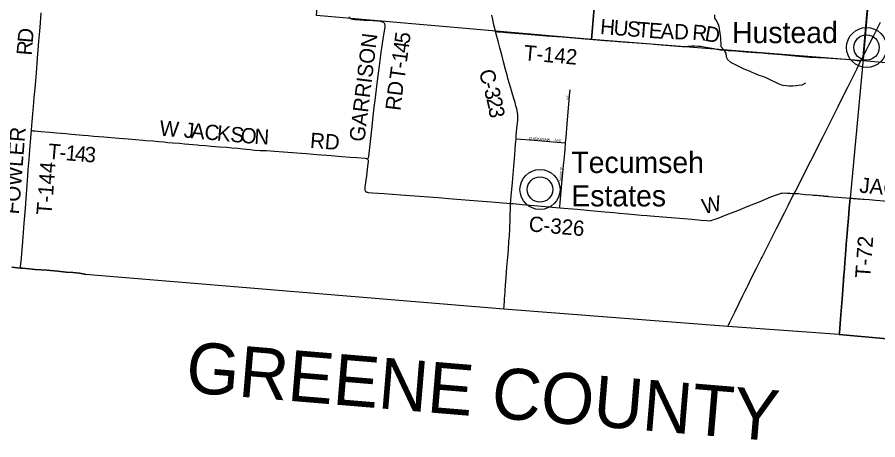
# Model space of a CAD drawing. Extents: x 1410790 to 1770854, y 566777 to 831614.
# Drawn here: x 1568982 to 1585877, y 665508 to 673810 of the extents above; entities that cross this region are included whole.
import ezdxf

# ---------------------------------------------------------------- set-up
doc = ezdxf.new("R2010")
doc.units = 0
for name, color, linetype in [('GM_X_Adjacent_County', 7, 'Continuous'), ('GM_X_Adjacent_County_Text', 7, 'Continuous'), ('GM_X_County', 7, 'Continuous'), ('GM_X_County_Road', 7, 'Continuous'), ('GM_X_County_Road_Text', 7, 'Continuous'), ('GM_X_Minor_River', 7, 'Continuous'), ('GM_X_Section', 7, 'Continuous'), ('GM_X_Township', 7, 'Continuous'), ('GM_X_Township_Road', 7, 'Continuous'), ('GM_X_Township_Road_Text', 7, 'Continuous'), ('GM_X_Township_Subdivision', 7, 'Continuous'), ('GM_X_Township_Subdivision_Text', 7, 'Continuous'), ('GM_X_Unincorporated', 7, 'Continuous'), ('GM_X_Unincorporated_Location', 7, 'Continuous'), ('GM_X_Unincorporated_Text', 7, 'Continuous'), ('GM_X_US_Route', 7, 'Continuous')]:
    doc.layers.add(name, color=color, linetype=linetype)

msp = doc.modelspace()

# ---------------------------------------------------------------- linework, layer by layer
at = {"layer": 'GM_X_Adjacent_County'}
msp.add_lwpolyline([(1591062, 667038), (1585119, 667576), (1582933, 667735), (1578532, 668072), (1570322, 668755), (1570312, 668760), (1570301, 668764), (1570269, 668771), (1570203, 668779), (1570072, 668792), (1569942, 668804), (1569778, 668819), (1569560, 668838), (1569337, 668856), (1569091, 668878), (1569047, 668882), (1568879, 668898)], dxfattribs=at)
at = {"layer": 'GM_X_County'}
msp.add_lwpolyline([(1591062, 667038), (1585119, 667576), (1582933, 667735), (1578532, 668072), (1570322, 668755), (1570312, 668760), (1570301, 668764), (1570269, 668771), (1570203, 668779), (1570072, 668792), (1569942, 668804), (1569778, 668819), (1569560, 668838), (1569337, 668856), (1569091, 668878), (1569047, 668882), (1568879, 668898)], dxfattribs=at)
at = {"layer": 'GM_X_County_Road'}
for points in [[(1578374, 673527), (1578365, 673561), (1578332, 673688), (1578323, 673731), (1578316, 673762), (1578301, 673848)], [(1578775, 671420), (1578780, 671477), (1578798, 671688), (1578801, 671718), (1578808, 671800), (1578810, 671849), (1578808, 671899), (1578804, 671932), (1578795, 671980), (1578787, 672012), (1578773, 672069), (1578755, 672135), (1578744, 672175), (1578707, 672295), (1578685, 672373), (1578647, 672499), (1578616, 672607), (1578598, 672669), (1578568, 672785), (1578531, 672930), (1578495, 673069), (1578457, 673211), (1578424, 673337), (1578398, 673434), (1578374, 673527)], [(1578669, 670151), (1578672, 670206), (1578680, 670303), (1578685, 670361), (1578703, 670565), (1578737, 670956), (1578750, 671103), (1578767, 671315), (1578775, 671420)], [(1579635, 670068), (1579715, 670061), (1579976, 670037), (1580303, 670007), (1580515, 669987), (1580695, 669971), (1580809, 669960), (1580972, 669945), (1581103, 669934), (1581234, 669923), (1581348, 669913), (1581413, 669908), (1581657, 669889), (1582065, 669853), (1582228, 669839), (1582408, 669821), (1582522, 669813), (1582555, 669812), (1582588, 669815), (1582605, 669818), (1582637, 669826), (1582684, 669841), (1582746, 669863), (1582897, 669925), (1583126, 670015), (1583309, 670088), (1583568, 670190), (1583780, 670278), (1583886, 670320), (1583948, 670342), (1583979, 670350), (1583999, 670355), (1584042, 670358), (1584092, 670356), (1584157, 670350), (1584204, 670347), (1584220, 670347), (1584237, 670347)], [(1584237, 670347), (1584248, 670348), (1584267, 670349), (1584295, 670348), (1584317, 670345), (1584350, 670341), (1584448, 670330), (1584578, 670319), (1584611, 670316), (1584654, 670312), (1584677, 670311), (1584722, 670307), (1584757, 670304), (1584784, 670301), (1584803, 670299), (1584817, 670298), (1584830, 670297), (1584849, 670295), (1584877, 670293), (1584896, 670291), (1584912, 670290), (1585091, 670274), (1585335, 670254)], [(1585335, 670254), (1585372, 670252), (1585393, 670251), (1585416, 670250), (1585449, 670247), (1585480, 670244), (1585528, 670240), (1585578, 670236), (1585610, 670233), (1585708, 670226), (1585838, 670215), (1586230, 670182)], [(1578532, 668072), (1578545, 668228), (1578549, 668277), (1578553, 668342), (1578558, 668407), (1578560, 668440), (1578567, 668538), (1578579, 668701), (1578594, 668897), (1578611, 669093), (1578624, 669240), (1578636, 669404), (1578644, 669518), (1578652, 669649), (1578661, 669862), (1578667, 670108), (1578669, 670151)], [(1578669, 670151), (1578702, 670149), (1578718, 670148), (1578898, 670132), (1579355, 670091), (1579486, 670081), (1579635, 670068)]]:
    msp.add_lwpolyline(points, dxfattribs=at)
at = {"layer": 'GM_X_Minor_River'}
msp.add_lwpolyline([(1582674, 673857), (1582674, 673791), (1582715, 673723), (1582752, 673652), (1582762, 673594), (1582769, 673532), (1582782, 673459), (1582788, 673405), (1582789, 673351), (1582793, 673301), (1582798, 673237), (1582846, 673176), (1582893, 673102), (1582900, 673034), (1582924, 672981), (1582985, 672924), (1583075, 672880), (1583140, 672845), (1583192, 672820), (1583246, 672798), (1583300, 672773), (1583352, 672755), (1583405, 672730), (1583471, 672705), (1583543, 672674), (1583634, 672643), (1583692, 672619), (1583756, 672584), (1583808, 672560), (1583867, 672531), (1583935, 672502), (1584007, 672475), (1584079, 672465), (1584133, 672462), (1584209, 672459), (1584271, 672469), (1584321, 672474), (1584393, 672484), (1584461, 672521)], dxfattribs=at)
at = {"layer": 'GM_X_Section'}
for points in [[(1575325, 679240), (1580713, 678819), (1580253, 673371), (1574858, 673843)], [(1580713, 678819), (1586048, 678308), (1585584, 672952), (1580253, 673371)], [(1586048, 678308), (1591372, 677863), (1590866, 672495), (1585584, 672952)]]:
    msp.add_lwpolyline(points, close=True, dxfattribs=at)
at = {"layer": 'GM_X_Township'}
for points in [[(1586281, 680893), (1585595, 673055), (1585335, 670254), (1585317, 670059), (1585299, 669863), (1585281, 669650), (1585273, 669552), (1585262, 669420), (1585255, 669342), (1585248, 669243), (1585235, 669061), (1585230, 668995), (1585220, 668864), (1585215, 668799), (1585210, 668733), (1585202, 668635), (1585175, 668274), (1585151, 667962), (1585122, 667618), (1585119, 667576), (1582933, 667735), (1578532, 668072), (1570322, 668755), (1570312, 668760), (1570301, 668764), (1570269, 668771), (1570203, 668779), (1570072, 668792), (1569942, 668804), (1569778, 668819), (1569560, 668838), (1569337, 668856), (1569091, 668878), (1569047, 668882), (1568879, 668898)], [(1586281, 680893), (1585595, 673055), (1585335, 670254), (1585317, 670059), (1585299, 669863), (1585281, 669650), (1585273, 669552), (1585262, 669420), (1585255, 669342), (1585248, 669243), (1585235, 669061), (1585230, 668995), (1585220, 668864), (1585215, 668799), (1585210, 668733), (1585202, 668635), (1585175, 668274), (1585151, 667962), (1585122, 667618), (1585119, 667576), (1591062, 667038)]]:
    msp.add_lwpolyline(points, dxfattribs=at)
at = {"layer": 'GM_X_Township_Road'}
for points in [[(1569261, 671581), (1569270, 671692), (1569275, 671757), (1569289, 671921), (1569300, 672051), (1569316, 672231), (1569331, 672410), (1569344, 672557), (1569358, 672720), (1569372, 672901), (1569382, 673014), (1569392, 673161), (1569409, 673341), (1569425, 673537), (1569438, 673700), (1569455, 673896)], [(1575860, 671019), (1575865, 671026), (1575874, 671039), (1575877, 671046), (1575880, 671054), (1575881, 671062), (1575882, 671071), (1575941, 671601), (1575978, 671927), (1575992, 672041), (1576008, 672171), (1576036, 672399), (1576061, 672611), (1576094, 672855), (1576129, 673115), (1576171, 673424), (1576189, 673537), (1576203, 673619), (1576204, 673634), (1576204, 673651), (1576201, 673666), (1576196, 673680), (1576188, 673693), (1576178, 673703), (1576166, 673711), (1576151, 673717), (1576136, 673722), (1576120, 673725), (1576055, 673731), (1575875, 673743), (1575793, 673748), (1575711, 673753), (1575613, 673761), (1575580, 673766), (1575563, 673770), (1575547, 673774), (1575532, 673781), (1575517, 673790), (1575505, 673801), (1575493, 673814)], [(1578374, 673527), (1578380, 673526), (1578408, 673525), (1578433, 673524), (1578469, 673521), (1578579, 673512), (1578998, 673476), (1579372, 673446), (1579680, 673422), (1580210, 673378), (1580515, 673355), (1580713, 673339), (1580777, 673335), (1580957, 673320), (1581153, 673304), (1581421, 673284), (1581627, 673266), (1581791, 673252), (1581954, 673239), (1582036, 673235), (1582085, 673235), (1582150, 673239), (1582232, 673245), (1582281, 673246), (1582347, 673244), (1582396, 673240), (1582462, 673231), (1582542, 673216), (1582655, 673193), (1582719, 673182), (1582788, 673172), (1582856, 673166), (1582931, 673159), (1583078, 673146), (1583290, 673129), (1583479, 673117), (1583600, 673107), (1583717, 673098), (1583807, 673091), (1583907, 673081), (1583987, 673074), (1584052, 673068), (1584183, 673056), (1584395, 673040), (1584545, 673028), (1584701, 673017), (1584849, 673012), (1585047, 673000), (1585343, 672976), (1585425, 672968), (1585474, 672961), (1585497, 672957), (1585516, 672952), (1585529, 672948), (1585539, 672944)], [(1569047, 668882), (1569049, 668914), (1569057, 669012), (1569083, 669321), (1569104, 669582), (1569118, 669762), (1569142, 670055), (1569159, 670250), (1569178, 670511), (1569188, 670691), (1569197, 670821), (1569214, 671017), (1569229, 671196), (1569249, 671440), (1569261, 671581)], [(1569261, 671581), (1569278, 671581), (1569298, 671580), (1569329, 671578), (1569444, 671567), (1569623, 671550), (1569754, 671538), (1569933, 671523), (1570048, 671513), (1570276, 671493), (1570374, 671484), (1570489, 671474), (1570685, 671457), (1570979, 671434), (1571159, 671419), (1571303, 671407), (1571453, 671394), (1571503, 671390), (1571646, 671378), (1571762, 671368), (1571860, 671359), (1571941, 671351), (1572039, 671343), (1572170, 671333), (1572268, 671324), (1572512, 671303), (1572561, 671299), (1572676, 671288), (1572790, 671279), (1572953, 671266), (1573100, 671254), (1573198, 671246), (1573312, 671236), (1573410, 671225), (1573556, 671209), (1573638, 671201), (1573753, 671193), (1573867, 671188), (1574031, 671179), (1574211, 671167), (1574472, 671146), (1574652, 671130), (1574865, 671114), (1575143, 671092), (1575355, 671075), (1575519, 671062), (1575650, 671052), (1575813, 671039), (1575829, 671036), (1575843, 671031), (1575856, 671024), (1575860, 671019)], [(1575860, 671019), (1575865, 671013), (1575870, 670999), (1575872, 670984), (1575871, 670967), (1575867, 670935), (1575853, 670821), (1575836, 670691), (1575808, 670476), (1575807, 670462), (1575805, 670447), (1575805, 670429), (1575805, 670421), (1575807, 670411), (1575810, 670402), (1575813, 670396), (1575818, 670389), (1575826, 670383), (1575833, 670378), (1575841, 670375), (1575857, 670370), (1575874, 670367), (1575957, 670362), (1576186, 670346), (1576513, 670322), (1577249, 670265), (1577527, 670243), (1578034, 670204), (1578296, 670182), (1578669, 670151)], [(1585206, 668681), (1585210, 668733), (1585215, 668799), (1585220, 668864), (1585230, 668995), (1585235, 669061), (1585248, 669243), (1585255, 669342), (1585262, 669420), (1585273, 669552), (1585281, 669650), (1585299, 669863), (1585317, 670059), (1585335, 670254)], [(1568879, 668898), (1569047, 668882)], [(1569047, 668882), (1569091, 668878), (1569337, 668856), (1569560, 668838), (1569778, 668819), (1569942, 668804), (1570072, 668792), (1570203, 668779), (1570269, 668771), (1570301, 668764), (1570312, 668760), (1570322, 668755)], [(1585119, 667576), (1585122, 667618), (1585151, 667962), (1585175, 668274), (1585202, 668635), (1585206, 668681)]]:
    msp.add_lwpolyline(points, dxfattribs=at)
at = {"layer": 'GM_X_Township_Subdivision'}
for points in [[(1579747, 671339), (1579758, 671455), (1579781, 671716), (1579834, 672334), (1579838, 672383)], [(1578775, 671420), (1578785, 671420), (1579130, 671391), (1579730, 671341), (1579747, 671339)], [(1579713, 670961), (1579717, 670999), (1579736, 671211), (1579747, 671339)], [(1579635, 670068), (1579635, 670076), (1579644, 670169), (1579676, 670543), (1579713, 670961)]]:
    msp.add_lwpolyline(points, dxfattribs=at)
at = {"layer": 'GM_X_Unincorporated'}
for centre, radius in [((1585656, 673215), 393), ((1585656, 673215), 249), ((1579245, 670425), 393), ((1579245, 670425), 249)]:
    msp.add_circle(centre, radius, dxfattribs=at)
at = {"layer": 'GM_X_Unincorporated_Location'}
for p, q in [((1585656, 673215), (1585656, 673215)), ((1579245, 670425), (1579245, 670425))]:
    msp.add_line(p, q, dxfattribs=at)
at = {"layer": 'GM_X_US_Route'}
for points in [[(1584278, 670427), (1584399, 670665), (1584562, 670986), (1584651, 671162), (1584753, 671369), (1584797, 671455), (1584828, 671516), (1584883, 671625), (1584923, 671704), (1584988, 671835), (1585032, 671922), (1585097, 672054), (1585184, 672230), (1585286, 672436), (1585351, 672565), (1585411, 672685), (1585469, 672803), (1585539, 672944), (1585587, 673039), (1585595, 673055), (1585660, 673183), (1585705, 673273), (1585797, 673449), (1585837, 673532), (1585927, 673711)], [(1583588, 669060), (1583607, 669096), (1583711, 669305), (1583850, 669581), (1583889, 669661), (1584042, 669966), (1584114, 670109), (1584198, 670272), (1584237, 670347), (1584265, 670402), (1584278, 670427)], [(1583304, 668494), (1583329, 668544), (1583385, 668661), (1583495, 668878), (1583588, 669060)], [(1582933, 667735), (1582974, 667820), (1583068, 668012), (1583154, 668189), (1583230, 668344), (1583269, 668424), (1583304, 668494)]]:
    msp.add_lwpolyline(points, dxfattribs=at)

# ---------------------------------------------------------------- texts
at = {"layer": 'GM_X_Adjacent_County_Text'}
msp.add_text('GREENE COUNTY', height=1000, rotation=355.2302, dxfattribs=at).set_placement((1572270, 666446))
at = {"layer": 'GM_X_County_Road_Text'}
for s, rotation, p in [('C', 284.4935, (1578043, 672746)), ('3', 285.7631, (1578141, 672381)), ('-', 285.9844, (1578107, 672499)), ('2', 282.9804, (1578190, 672207)), ('3', 278.6243, (1578230, 672033)), ('JACKSON', 355.0209, (1585507, 670365)), ('W', 12.298, (1582460, 669940)), ('C-326', 354.8313, (1579015, 669605))]:
    msp.add_text(s, height=300, rotation=rotation, dxfattribs=at).set_placement(p)
at = {"layer": 'GM_X_Township_Road_Text'}
for s, rotation, p in [('H', 355.4581, (1580418, 673481)), ('U', 355.4581, (1580681, 673460)), ('S', 355.4602, (1580944, 673439)), ('T', 355.4695, (1581146, 673423)), ('E', 356.0184, (1581373, 673405)), ('A', 357.5943, (1581606, 673389)), ('D', 358.4396, (1581874, 673378)), ('R', 355.4367, (1582226, 673368)), ('D', 350.0197, (1582465, 673349)), ('D', 84.8347, (1569285, 673296)), ('GARRISON', 83.0234, (1575796, 671351)), ('5', 82.0855, (1576680, 673277)), ('R', 85.4404, (1569266, 673051)), ('4', 82.2014, (1576655, 673094)), ('T-142', 354.9609, (1578919, 672967)), ('1', 82.2221, (1576630, 672911)), ('T', 82.2193, (1576583, 672566)), ('-', 82.2268, (1576613, 672789)), ('RD', 83.1182, (1576504, 671963)), ('W', 354.9933, (1571766, 671487)), ('FOWLER', 85.5252, (1569015, 669930)), ('J', 354.8053, (1572244, 671448)), ('A', 354.807, (1572385, 671435)), ('C', 354.8059, (1572648, 671411)), ('K', 354.8061, (1572893, 671389)), ('S', 354.8099, (1573156, 671365)), ('O', 354.9733, (1573358, 671346)), ('N', 356.7367, (1573631, 671323)), ('RD', 355.5639, (1574723, 671245)), ('T', 355.0698, (1569576, 671031)), ('1', 355.1041, (1569923, 671001)), ('4', 355.2033, (1570107, 670986)), ('3', 355.603, (1570294, 670970)), ('-', 355.073, (1569800, 671012)), ('T-144', 85.5683, (1569656, 669915)), ('T-72', 85.8663, (1585729, 668677))]:
    msp.add_text(s, height=300, rotation=rotation, dxfattribs=at).set_placement(p)
at = {"layer": 'GM_X_Township_Subdivision_Text'}
for s, rotation, p in [('ST', 86.4258, (1579815, 672184)), ('CHICKASAW', 355.2364, (1579025, 671410)), ('AVE', 354.0969, (1579526, 671370)), ('MANETE', 85.0719, (1579674, 670592))]:
    msp.add_text(s, height=50, rotation=rotation, dxfattribs=at).set_placement(p)
at = {"layer": 'GM_X_Unincorporated_Text'}
for s, p in [('Hustead', (1583015, 673301)), ('Tecumseh', (1579860, 670749)), ('Estates', (1579860, 670093))]:
    msp.add_text(s, height=417, rotation=0, dxfattribs=at).set_placement(p)

doc.saveas('drawing.dxf')
